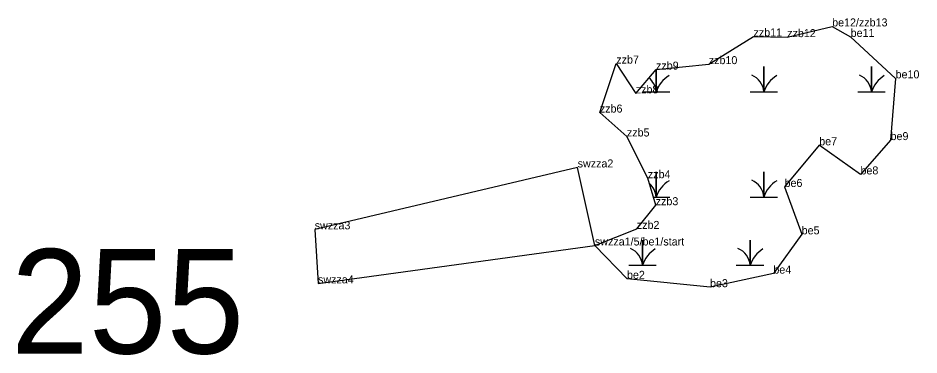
# Model space of a CAD drawing. Extents: x 2072529 to 2268796, y 436423 to 470406.
# Drawn here: x 2214248 to 2214811, y 438968 to 439179 of the extents above; entities that cross this region are included whole.
import ezdxf

# ---------------------------------------------------------------- set-up
doc = ezdxf.new("R2010")
doc.units = 0
for name, color, linetype in [('Default', 7, 'Continuous'), ('Exist Environmental Wetland Boundary Cogo Comment', 7, 'Continuous'), ('Exist Environmental Wetland Boundary Cogo Point CELL', 7, 'Continuous'), ('Exist Hydro Jurisdictional Stream or Body of Water NEU Mitigable Cogo Comment', 7, 'Continuous'), ('Old_Level_20', 7, 'Continuous'), ('Old_Level_52', 7, 'Continuous')]:
    doc.layers.add(name, color=color, linetype=linetype)

msp = doc.modelspace()

# ---------------------------------------------------------------- linework, layer by layer
at = {"layer": 'Exist Environmental Wetland Boundary Cogo Point CELL'}
for points in [[(2214638.28, 439132.32), (2214646.88, 439132.32), (2214646.88, 439146.27)], [(2214646.88, 439146.27), (2214646.88, 439132.32), (2214655.48, 439132.32)], [(2214705.53, 439132.32), (2214714.13, 439132.32), (2214714.13, 439148.1), (2214714.13, 439132.32), (2214722.73, 439132.32)], [(2214772.78, 439132.32), (2214781.38, 439132.32), (2214781.38, 439148.1), (2214781.38, 439132.32), (2214789.98, 439132.32)], [(2214645.09, 439066.52), (2214646.88, 439066.52), (2214646.88, 439082.3), (2214646.88, 439066.52), (2214655.48, 439066.52)], [(2214705.53, 439066.52), (2214714.13, 439066.52), (2214714.13, 439082.3), (2214714.13, 439066.52), (2214722.73, 439066.52)], [(2214629.69, 439023.85), (2214638.29, 439023.85), (2214638.29, 439039.63), (2214638.29, 439023.85), (2214646.89, 439023.85)], [(2214696.94, 439023.85), (2214705.54, 439023.85), (2214705.54, 439039.63), (2214705.54, 439023.85), (2214714.14, 439023.85)]]:
    msp.add_lwpolyline(points, dxfattribs=at)
for centre, radius, start, end in [((2214634.61, 439131.44), 12.3, 4.1403, 51.244), ((2214665.12, 439126.26), 19.22, 122.1274, 161.6222), ((2214701.86, 439131.44), 12.3, 4.1403, 67.535), ((2214732.37, 439126.26), 19.22, 122.1274, 161.6222), ((2214769.11, 439131.44), 12.3, 4.1403, 67.535), ((2214799.62, 439126.26), 19.22, 122.1274, 161.6222), ((2214665.12, 439060.46), 19.22, 122.1274, 161.6222), ((2214701.86, 439065.64), 12.3, 4.1403, 67.535), ((2214732.37, 439060.46), 19.22, 122.1274, 161.6222), ((2214634.61, 439065.64), 12.3, 4.1403, 49.322), ((2214626.02, 439022.96), 12.3, 4.1403, 67.535), ((2214656.53, 439017.79), 19.22, 122.1274, 161.6222), ((2214693.27, 439022.96), 12.3, 4.1403, 67.535), ((2214723.78, 439017.79), 19.22, 122.1274, 161.6222)]:
    msp.add_arc(centre, radius, start, end, dxfattribs=at)
at = {"layer": 'Old_Level_20'}
for p, q in [((2214756.82, 439173.28), (2214756.82, 439173.28)), ((2214707.67, 439167.02), (2214707.67, 439167.02)), ((2214728.71, 439166.56), (2214728.71, 439166.56)), ((2214768.38, 439166.74), (2214768.38, 439166.74)), ((2214621.96, 439150.04), (2214621.96, 439150.04)), ((2214679.73, 439149.69), (2214679.73, 439149.69)), ((2214646.77, 439146.26), (2214646.77, 439146.26)), ((2214796.46, 439140.78), (2214796.46, 439140.78)), ((2214634.11, 439131.39), (2214634.11, 439131.39)), ((2214611.66, 439119.37), (2214611.66, 439119.37)), ((2214628.56, 439104.41), (2214628.56, 439104.41)), ((2214748.74, 439098.91), (2214748.74, 439098.91)), ((2214793.32, 439102.15), (2214793.32, 439102.15)), ((2214597.8, 439085.04), (2214597.8, 439085.04)), ((2214641.66, 439078.31), (2214641.66, 439078.31)), ((2214774.52, 439080.68), (2214774.52, 439080.68)), ((2214727.08, 439072.85), (2214727.08, 439072.85)), ((2214646.57, 439061.42), (2214646.57, 439061.42)), ((2214433.49, 439046.29), (2214433.49, 439046.29)), ((2214634.77, 439046.58), (2214634.77, 439046.58)), ((2214737.77, 439043.19), (2214737.77, 439043.19)), ((2214608.6, 439036.2), (2214608.6, 439036.2)), ((2214628.64, 439015.35), (2214628.64, 439015.35)), ((2214720.09, 439018.61), (2214720.09, 439018.61)), ((2214435.57, 439012.49), (2214435.57, 439012.49)), ((2214680.52, 439010.12), (2214680.52, 439010.12))]:
    msp.add_line(p, q, dxfattribs=at)
msp.add_lwpolyline([(2214608.6, 439036.2), (2214634.77, 439046.58), (2214646.57, 439061.42), (2214641.66, 439078.31), (2214628.56, 439104.41), (2214611.66, 439119.37), (2214621.96, 439150.04), (2214634.11, 439131.39), (2214646.77, 439146.26), (2214679.73, 439149.69), (2214707.67, 439167.02), (2214728.71, 439166.56), (2214756.82, 439173.28), (2214768.38, 439166.74), (2214796.46, 439140.78), (2214793.32, 439102.15), (2214774.52, 439080.68), (2214748.74, 439098.91), (2214727.08, 439072.85), (2214737.77, 439043.19), (2214720.09, 439018.61), (2214680.52, 439010.12), (2214628.64, 439015.35), (2214608.6, 439036.2)], dxfattribs=at)
at = {"layer": 'Old_Level_52'}
msp.add_lwpolyline([(2214608.6, 439036.2), (2214597.8, 439085.04), (2214433.49, 439046.29), (2214435.57, 439012.49)], close=True, dxfattribs=at)

# ---------------------------------------------------------------- texts
at = {"layer": 'Default'}
msp.add_text('255', height=65.34, dxfattribs=at).set_placement((2214243.72, 438968.61))
at = {"layer": 'Exist Environmental Wetland Boundary Cogo Comment'}
for s, p in [('be12/zzb13', (2214756.82, 439173.28)), ('zzb11', (2214707.67, 439167.02)), ('zzb12', (2214728.71, 439166.56)), ('be11', (2214768.38, 439166.74)), ('zzb7', (2214621.96, 439150.04)), ('zzb10', (2214679.73, 439149.69)), ('zzb9', (2214646.77, 439146.26)), ('be10', (2214796.46, 439140.78)), ('zzb8', (2214634.11, 439131.39)), ('zzb6', (2214611.66, 439119.37)), ('zzb5', (2214628.56, 439104.41)), ('be7', (2214748.74, 439098.91)), ('be9', (2214793.32, 439102.15)), ('zzb4', (2214641.66, 439078.31)), ('be8', (2214774.52, 439080.68)), ('be6', (2214727.08, 439072.85)), ('zzb3', (2214646.57, 439061.42)), ('zzb2', (2214634.77, 439046.58)), ('be5', (2214737.77, 439043.19)), ('be2', (2214628.64, 439015.35)), ('be4', (2214720.09, 439018.61)), ('be3', (2214680.52, 439010.12))]:
    msp.add_text(s, height=5, dxfattribs=at).set_placement(p)
at = {"layer": 'Exist Hydro Jurisdictional Stream or Body of Water NEU Mitigable Cogo Comment'}
for s, p in [('swzza2', (2214597.8, 439085.04)), ('swzza3', (2214433.49, 439046.29)), ('swzza1/5/be1/start', (2214608.6, 439036.2)), ('swzza4', (2214435.57, 439012.49))]:
    msp.add_text(s, height=5, dxfattribs=at).set_placement(p)

doc.saveas('drawing.dxf')
